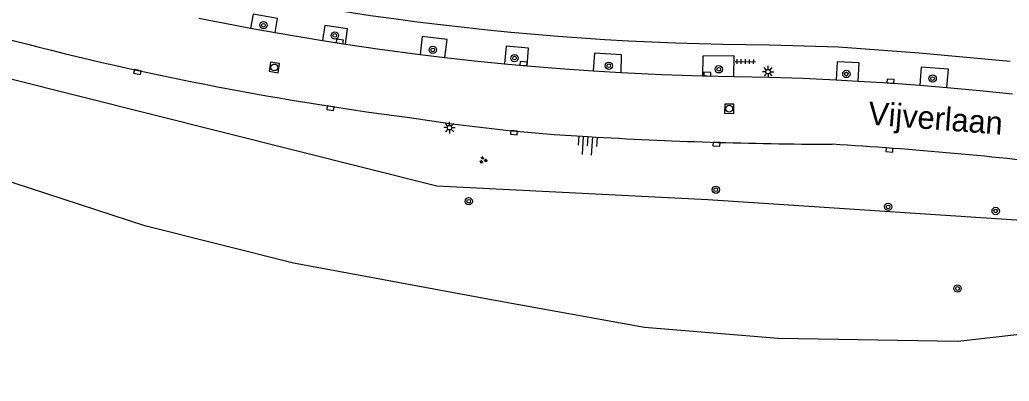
# Model space of a CAD drawing. Extents: x 131000 to 133014, y 396499 to 399001.
# Drawn here: x 131320 to 131427.8, y 397539.4 to 397578.8 of the extents above; entities that cross this region are included whole.
import ezdxf

# ---------------------------------------------------------------- set-up
doc = ezdxf.new("R2010")
doc.units = 0
for name, color, linetype in [('gg-anno-openbare ruimte label', 7, 'Continuous'), ('gg-knt-verharding', 7, 'Continuous'), ('gg-kntw-beschoeiing', 7, 'Continuous'), ('gg-kntw-bovenkant insteek waterloop', 7, 'Continuous'), ('gt-symb-boom', 7, 'Continuous'), ('gt-symb-groenvak', 7, 'Continuous'), ('gt-symb-kolk', 7, 'Continuous'), ('gt-symb-lichtmast', 7, 'Continuous'), ('gt-symb-rioolschacht', 7, 'Continuous'), ('gt-symb-talud symbool', 7, 'Continuous'), ('gt-symb-tegel verharding', 7, 'Continuous')]:
    doc.layers.add(name, color=color, linetype=linetype)

# ---------------------------------------------------------------- blocks, each defined once
blk = doc.blocks.new('gt0-KOLK')
at = {"layer": 'gt-symb-kolk'}
blk.add_lwpolyline([(0, 0), (0.38, 0), (0.38, 0.4), (-0.38, 0.4), (-0.38, 0), (0, 0)], dxfattribs=at)
blk = doc.blocks.new('gt0-BOOM')
at = {"layer": 'gt-symb-boom'}
for radius in [0.4, 0.2]:
    blk.add_circle((0, 0), radius, dxfattribs=at)
blk = doc.blocks.new('gt0-TEG1')
at = {"layer": 'gt-symb-tegel verharding'}
for p, q in [((-1.12, 0), (1.12, 0)), ((-0.9, -0.25), (-0.9, 0.25)), ((-0.45, -0.25), (-0.45, 0.25)), ((0, -0.25), (0, 0.25)), ((0.45, -0.25), (0.45, 0.25)), ((0.9, -0.25), (0.9, 0.25))]:
    blk.add_line(p, q, dxfattribs=at)
blk = doc.blocks.new('gt0-LMAST')
at = {"layer": 'gt-symb-lichtmast'}
for p, q in [((-0.18, 0.17), (-0.45, 0.44)), ((-0.01, 0.25), (-0.01, 0.62)), ((0.17, 0.17), (0.44, 0.44)), ((-0.26, 0), (-0.63, 0)), ((-0.18, -0.18), (-0.45, -0.45)), ((-0.01, -0.25), (-0.01, -0.63)), ((0.44, -0.45), (0.17, -0.18)), ((0.24, 0), (0.62, 0))]:
    blk.add_line(p, q, dxfattribs=at)
blk.add_circle((-0.01, 0), 0.25, dxfattribs=at)
blk = doc.blocks.new('gt0-RS')
at = {"layer": 'gt-symb-rioolschacht'}
blk.add_lwpolyline([(-0.5, -0.5), (0.5, -0.5), (0.5, 0.5), (-0.5, 0.5)], close=True, dxfattribs=at)
blk.add_circle((0, 0), 0.375, dxfattribs=at)
blk = doc.blocks.new('gt0-GRVAK')
at = {"layer": 'gt-symb-groenvak'}
for p, q in [((-0.11, 0.19), (-0.23, 0.24)), ((-0.18, 0.15), (0.09, 0.15)), ((-0.09, 0.21), (-0.16, 0.32)), ((-0.05, 0.21), (-0.05, 0.39)), ((0, 0.21), (0.06, 0.32)), ((0.02, 0.19), (0.13, 0.24)), ((0.26, -0.05), (0.2, 0.06)), ((0.3, -0.05), (0.3, 0.13)), ((0.35, -0.05), (0.41, 0.06)), ((-0.24, -0.23), (-0.36, -0.18)), ((-0.32, -0.26), (-0.05, -0.26)), ((-0.23, -0.21), (-0.29, -0.09)), ((-0.18, -0.2), (-0.18, -0.02)), ((-0.14, -0.21), (-0.07, -0.09)), ((-0.12, -0.23), (0, -0.18)), ((0.24, -0.07), (0.12, -0.02)), ((0.17, -0.11), (0.44, -0.11)), ((0.37, -0.07), (0.49, -0.02))]:
    blk.add_line(p, q, dxfattribs=at)
blk = doc.blocks.new('gt0-TALUD_1')
at = {"layer": 'gt-symb-talud symbool'}
for p, q in [((0, -1), (0, 0)), ((-1, -1), (-1, 0)), ((-0.5, -2), (-0.5, 0)), ((0.5, -2), (0.5, 0)), ((1, -1), (1, 0))]:
    blk.add_line(p, q, dxfattribs=at)

msp = doc.modelspace()

# ---------------------------------------------------------------- linework, layer by layer
at = {"layer": 'gg-knt-verharding'}
for p, q in [((131345.12, 397577.93), (131347.8, 397577.44)), ((131352.96, 397576.57), (131355.45, 397576.18)), ((131363.6, 397575.06), (131366.29, 397574.73)), ((131372.76, 397574.04), (131375.23, 397573.82)), ((131382.45, 397573.26), (131385.48, 397573.08)), ((131394.35, 397572.71), (131397.76, 397572.63)), ((131408.91, 397572.29), (131411.29, 397572.15)), ((131418.01, 397571.69), (131420.98, 397571.44))]:
    msp.add_line(p, q, dxfattribs=at)
for points in [[(131347.8, 397577.44), (131348.05, 397578.98), (131345.41, 397579.44), (131345.12, 397577.93)], [(131339.48, 397579.02), (131342.3, 397578.46), (131345.12, 397577.93)], [(131347.8, 397577.44), (131350.38, 397577), (131352.96, 397576.57)], [(131355.45, 397576.18), (131355.66, 397577.83), (131353.21, 397578.19), (131352.96, 397576.57)], [(131355.45, 397576.18), (131359.2, 397575.64), (131363.6, 397575.06)], [(131366.29, 397574.73), (131366.52, 397576.67), (131363.82, 397577), (131363.6, 397575.06)], [(131401.69, 397576.11), (131409.15, 397575.87), (131417.97, 397575.24), (131427.86, 397574.33)], [(131375.23, 397573.82), (131375.39, 397575.73), (131372.95, 397575.95), (131372.76, 397574.04)], [(131385.48, 397573.08), (131385.54, 397575.02), (131382.57, 397575.18), (131382.45, 397573.26)], [(131366.29, 397574.73), (131369.52, 397574.37), (131372.76, 397574.04)], [(131397.76, 397572.63), (131397.81, 397574.88), (131394.37, 397574.87), (131394.35, 397572.71)], [(131411.29, 397572.15), (131411.41, 397574.12), (131409.02, 397574.26), (131408.91, 397572.29)], [(131375.23, 397573.82), (131378.83, 397573.52), (131382.45, 397573.26)], [(131385.48, 397573.08), (131389.92, 397572.86), (131394.35, 397572.71)], [(131420.98, 397571.44), (131421.16, 397573.44), (131418.17, 397573.68), (131418.01, 397571.69)], [(131397.76, 397572.63), (131401.64, 397572.59), (131405.27, 397572.46), (131408.91, 397572.29)], [(131411.29, 397572.15), (131414.65, 397571.94), (131418.01, 397571.69)], [(131420.98, 397571.44), (131424.55, 397571.11), (131428.13, 397570.74)]]:
    msp.add_lwpolyline(points, dxfattribs=at)
for centre, radius, start, end in [((131402.95, 397889.97), 313.87, 254.7656, 269.7706), ((131406.73, 397911.13), 345.81, 255.1298, 262.5962), ((131392.89, 397761.42), 195.64, 260.9643, 266.7805), ((131409.92, 398036.64), 471.38, 266.5929, 269.8259), ((131380.82, 397110.83), 455.27, 83.1687, 86.5166)]:
    msp.add_arc(centre, radius, start, end, dxfattribs=at)
at = {"layer": 'gg-kntw-beschoeiing'}
msp.add_lwpolyline([(131495.47, 397518.97), (131495.09, 397522.16), (131493.25, 397527.01), (131489.95, 397531.63), (131487.87, 397533.89), (131475.64, 397540.82), (131466.4, 397543.44), (131454.82, 397545.29), (131437.79, 397547.21), (131436.61, 397546.95), (131436.3, 397545.35), (131422.18, 397543.76), (131402.61, 397544.07), (131388.02, 397545.27), (131371.95, 397548.18), (131349.79, 397552.3), (131333.59, 397556.36), (131319.36, 397561.01), (131297.06, 397570.03), (131296.18, 397569.74)], dxfattribs=at)
msp.add_lwpolyline([(131495.47, 397518.97), (131495.09, 397522.16), (131493.25, 397527.01), (131489.95, 397531.63), (131487.87, 397533.89), (131475.64, 397540.82), (131466.4, 397543.44), (131454.82, 397545.29), (131437.79, 397547.21), (131436.61, 397546.95), (131436.3, 397545.35), (131422.18, 397543.76), (131402.61, 397544.07), (131388.02, 397545.27), (131371.95, 397548.18), (131349.79, 397552.3), (131333.59, 397556.36), (131319.36, 397561.01), (131297.06, 397570.03), (131296.18, 397569.74)], dxfattribs=at)
at = {"layer": 'gg-kntw-bovenkant insteek waterloop'}
msp.add_lwpolyline([(131483.77, 397546.39), (131482.19, 397547.05), (131468.45, 397551.43), (131435.71, 397556.49), (131394.94, 397559.21), (131365.41, 397560.69), (131318.71, 397572.41), (131310.06, 397575.63)], dxfattribs=at)

# ---------------------------------------------------------------- block references
at = {"layer": 'gt-symb-boom'}
for p in [(131346.52, 397578.24), (131354.29, 397577.12), (131364.96, 397575.55), (131373.87, 397574.65), (131384.14, 397573.82), (131396.12, 397573.43), (131410.02, 397572.92), (131419.42, 397572.42), (131395.8, 397560.3), (131368.88, 397559.04), (131414.57, 397558.43)]:
    msp.add_blockref('gt0-BOOM', p, dxfattribs=at)
for p, rotation in [((131426.29, 397557.98), -27.205916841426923), ((131422.14, 397549.53), 82.29934460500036)]:
    msp.add_blockref('gt0-BOOM', p, dxfattribs=dict(at, rotation=rotation))
at = {"layer": 'gt-symb-groenvak'}
msp.add_blockref('gt0-GRVAK', (131370.44, 397563.54), dxfattribs=at)
at = {"layer": 'gt-symb-kolk'}
for p, rotation in [((131354.8, 397576.28), -8.746162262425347), ((131374.82, 397573.86), -5.163306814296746), ((131332.82, 397573.32), 167.46497664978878), ((131394.86, 397572.7), -1.0884888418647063), ((131414.82, 397571.93), -4.012171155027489), ((131353.84, 397569.39), 171.54573827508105), ((131373.83, 397566.71), 174.7796383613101), ((131395.88, 397565.46), 178.10803458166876), ((131414.72, 397564.83), 175.8694613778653)]:
    msp.add_blockref('gt0-KOLK', p, dxfattribs=dict(at, rotation=rotation))
at = {"layer": 'gt-symb-lichtmast'}
for p in [(131401.5, 397573.17), (131366.8, 397567.07)]:
    msp.add_blockref('gt0-LMAST', p, dxfattribs=at)
at = {"layer": 'gt-symb-rioolschacht'}
for p, rotation in [((131347.71, 397573.63), -8.680850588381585), ((131397.26, 397569.13), -1.7756005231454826)]:
    msp.add_blockref('gt0-RS', p, dxfattribs=dict(at, rotation=rotation))
at = {"layer": 'gt-symb-talud symbool', "xscale": 1.0004518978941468, "yscale": 1.0004518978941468, "rotation": -4.012171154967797}
msp.add_blockref('gt0-TALUD_1', (131381.9, 397566.09), dxfattribs=at)
at = {"layer": 'gt-symb-tegel verharding', "rotation": -0.802088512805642}
msp.add_blockref('gt0-TEG1', (131399.02, 397574.27), dxfattribs=at)

# ---------------------------------------------------------------- texts
at = {"layer": 'gg-anno-openbare ruimte label'}
msp.add_text('Vijverlaan', height=2.5, rotation=355.6, dxfattribs=at).set_placement((131412.33, 397567.42))

doc.saveas('drawing.dxf')
